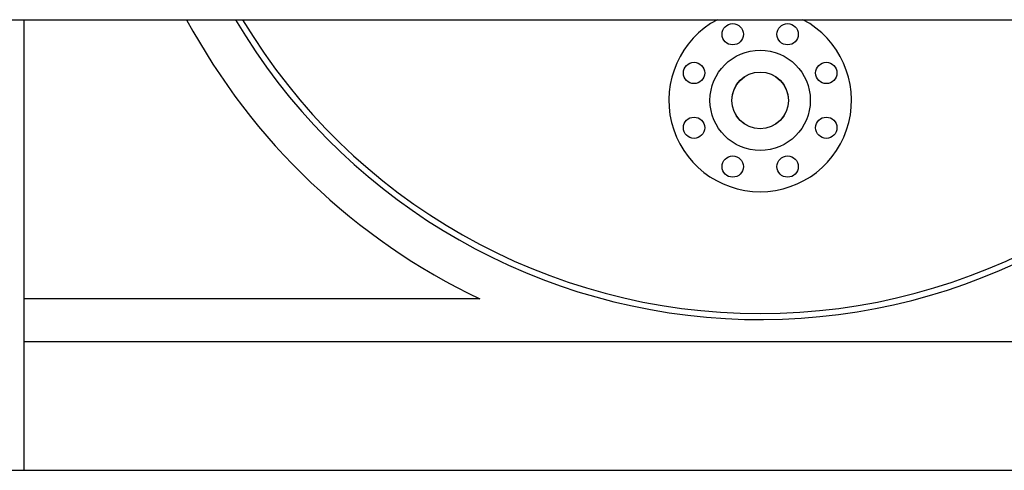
# Model space of a CAD drawing. Header units: inches. Extents: x 36 to 1719, y -84 to 1122.
# Tile 405 of 558: x 1405 to 1446, y 357 to 375. Entities that reach past the tile are written whole.
import ezdxf

# ---------------------------------------------------------------- set-up
doc = ezdxf.new("R2010")
doc.units = ezdxf.units.IN
doc.header["$LTSCALE"] = 48
doc.header["$MEASUREMENT"] = 0
doc.layers.add('Visible (ANSI)', color=7, linetype='Continuous', lineweight=30)

msp = doc.modelspace()

# ---------------------------------------------------------------- linework, layer by layer
at = {"layer": 'Visible (ANSI)'}
for p, q in [((1391.36662, 375.29889), (1456.86662, 375.29889)), ((1405.38153, 356.79889), (1405.38153, 375.29889)), ((1424.08646, 363.84056), (1405.38153, 363.84056)), ((1405.38153, 362.09056), (1456.86662, 362.09056)), ((1387.39695, 356.79889), (1456.86662, 356.79889))]:
    msp.add_line(p, q, dxfattribs=at)
for centre, radius in [((1434.47403, 374.7026), 0.4375), ((1436.72421, 374.7026), 0.4375), ((1435.59912, 371.98639), 2.06), ((1432.88291, 373.11148), 0.4375), ((1438.31533, 373.11148), 0.4375), ((1435.59912, 371.98639), 1.164), ((1435.59912, 371.98639), 1.1615), ((1432.88291, 370.8613), 0.4375), ((1438.31533, 370.8613), 0.4375), ((1434.47403, 369.27019), 0.4375), ((1436.72421, 369.27019), 0.4375)]:
    msp.add_circle(centre, radius, dxfattribs=at)
for centre, radius, start, end in [((1435.59912, 387.98639), 26.75, 208.313722, 244.508345), ((1435.59912, 387.98639), 25, 210.497449, 323), ((1435.59912, 387.98639), 24.75, 210.838923, 329.161077), ((1435.59912, 371.98639), 3.75, 117.952887, 62.047113)]:
    msp.add_arc(centre, radius, start, end, dxfattribs=at)

doc.saveas('drawing.dxf')
